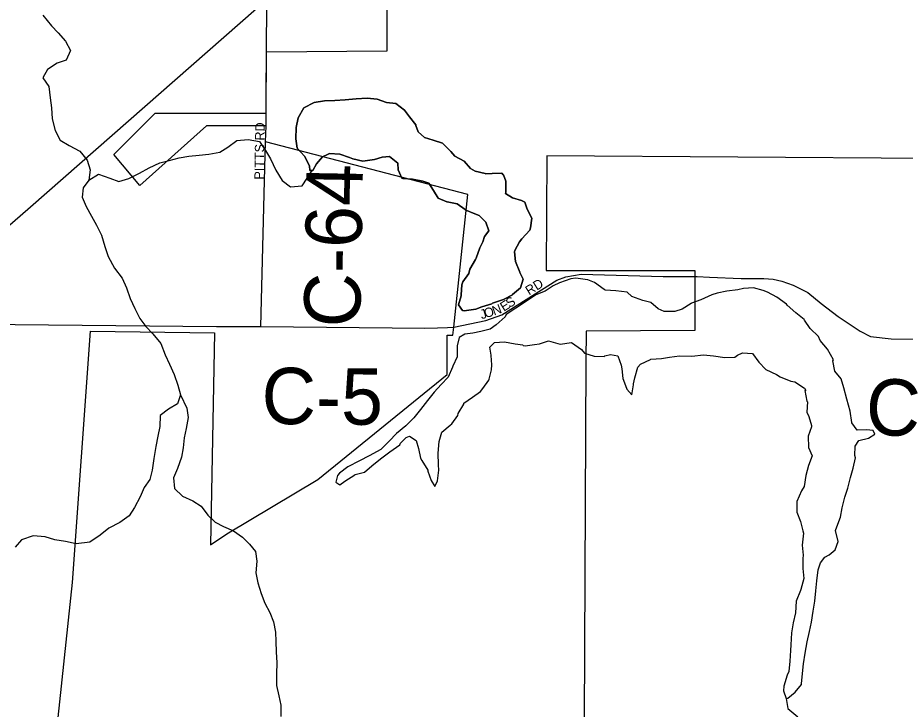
# Model space of a CAD drawing. Extents: x 1857828 to 2277390, y 930619 to 1324581.
# Drawn here: x 2037838 to 2042562, y 1144958 to 1148639 of the extents above; entities that cross this region are included whole.
import ezdxf

# ---------------------------------------------------------------- set-up
doc = ezdxf.new("R2010")
doc.units = 0
for name, color, linetype in [('GM_X_City_Street', 7, 'Continuous'), ('GM_X_City_Street_Text', 7, 'Continuous'), ('GM_X_Corporation', 7, 'Continuous'), ('GM_X_County_Road', 7, 'Continuous'), ('GM_X_County_Road_Text', 7, 'Continuous'), ('GM_X_Minor_Lake', 7, 'Continuous'), ('GM_X_Minor_River', 7, 'Continuous'), ('GM_X_Rail_Line', 7, 'Continuous'), ('GM_X_Township_Road', 7, 'Continuous')]:
    doc.layers.add(name, color=color, linetype=linetype)

msp = doc.modelspace()

# ---------------------------------------------------------------- linework, layer by layer
at = {"layer": 'GM_X_City_Street'}
for points in [[(2039150.7, 1147770), (2039155.7, 1147978.1), (2039159.5, 1148063.2), (2039159.5, 1148131.1), (2039160.2, 1148235.1)], [(2040124.6, 1146990.1), (2040158.7, 1146991), (2040329.4, 1147027), (2040414.3, 1147056.7), (2040706.3, 1147241.7), (2040755.3, 1147259), (2040836.2, 1147273.5), (2041272.9, 1147261.9), (2041453.8, 1147261.9), (2041520.1, 1147258.6)], [(2040072.4, 1146988.6), (2040124.6, 1146990.1)]]:
    msp.add_lwpolyline(points, dxfattribs=at)
at = {"layer": 'GM_X_Corporation'}
for points in [[(2037518.6, 1144033), (2037961.1, 1144043.9), (2038128.5, 1145633.1), (2038224.8, 1146969.7), (2038885, 1146961.4), (2038862.9, 1145832.4), (2038951.4, 1145891.2), (2039434.3, 1146181.4), (2040124.1, 1146740), (2040124.2, 1146948.1), (2040154.2, 1146948.1), (2040158.7, 1146991), (2040233.1, 1147698.3), (2039155.7, 1147978.1), (2039159.5, 1148063.2), (2038842.1, 1148063.4), (2038488.3, 1147744.8), (2038348.7, 1147911.2), (2038568.8, 1148131.2), (2039159.5, 1148131.1), (2039161.6, 1148457.4), (2039804.3, 1148462.2), (2039804.3, 1148876.6)], [(2046213.2, 1148694.1), (2046182.6, 1146871.8), (2042667.3, 1146915.2), (2042687.5, 1147889.8), (2040653.4, 1147903.1), (2040651.1, 1147293.4), (2041441.7, 1147293.3), (2041441.7, 1146973.1), (2040862.5, 1146970.6), (2040861.9, 1146813.2), (2040844, 1142991), (2037494.9, 1143002)]]:
    msp.add_lwpolyline(points, dxfattribs=at)
at = {"layer": 'GM_X_County_Road'}
for points in [[(2039160.2, 1148235.1), (2039161.6, 1148457.4), (2039188.5, 1152380.9), (2039198.7, 1152862.2), (2039208.8, 1153365.6), (2039223, 1153877), (2039250.5, 1154488.5)], [(2039132.3, 1146994.9), (2039150.7, 1147770)], [(2041520.1, 1147258.6), (2041687.6, 1147250.3), (2041768.4, 1147250.3), (2041808.8, 1147250.3), (2041857.9, 1147247.4), (2041904.1, 1147235.9), (2041964.6, 1147215.7), (2042042.6, 1147175.3), (2042114.7, 1147117.5), (2042204.2, 1147048.2), (2042267.7, 1147004.9), (2042322.6, 1146970.2), (2042377.4, 1146941.3), (2042487.1, 1146929.8), (2042638.9, 1146926.9), (2042683.6, 1146926.2)], [(2039132.3, 1146994.9), (2040004.5, 1146986.7), (2040072.4, 1146988.6)]]:
    msp.add_lwpolyline(points, dxfattribs=at)
at = {"layer": 'GM_X_Minor_Lake'}
for points in [[(2040244.1, 1147301.1), (2040238.3, 1147276.9), (2040206.7, 1147232.5), (2040200.8, 1147216.4), (2040197.4, 1147164.1), (2040197.5, 1147158.1), (2040183.9, 1147109.8), (2040204.4, 1147079.9), (2040214.4, 1147078.1), (2040276.6, 1147086.7), (2040308.7, 1147099.1), (2040360.7, 1147115.7), (2040364.7, 1147119.8), (2040422.8, 1147138.4), (2040470.8, 1147163), (2040470.7, 1147165), (2040514.5, 1147201.6), (2040528.1, 1147247.9), (2040509.6, 1147281.8), (2040509.6, 1147283.8), (2040486.8, 1147341.8), (2040482.2, 1147391.9), (2040484.2, 1147399.9), (2040507.8, 1147446.3), (2040521.7, 1147462.5), (2040563.4, 1147507.1), (2040567.2, 1147521.2), (2040574.7, 1147571.4), (2040574.7, 1147571.4), (2040550, 1147619.3), (2040537.6, 1147657.3), (2040519.4, 1147665.2), (2040471, 1147680.7), (2040434.5, 1147702.4), (2040436.5, 1147710.5), (2040436.4, 1147712.5), (2040435.8, 1147768.6), (2040423.4, 1147802.6), (2040421.4, 1147802.6), (2040415.2, 1147810.6), (2040363, 1147810), (2040328.9, 1147807.7), (2040328.9, 1147807.7), (2040324.8, 1147809.6), (2040272.4, 1147821.1), (2040248.1, 1147836.9), (2040213.5, 1147874.7), (2040165, 1147902.2), (2040142.6, 1147926.1), (2040097.9, 1147971.8), (2040049.5, 1147987.3), (2040003.1, 1148000.9), (2039968.6, 1148030.6), (2039956.2, 1148064.6), (2039956.1, 1148068.6), (2039923.5, 1148110.4), (2039897, 1148146.2), (2039850.3, 1148181.9), (2039800, 1148187.4), (2039751.6, 1148204.9), (2039697.3, 1148210.4), (2039639, 1148207.8), (2039580.8, 1148201.1), (2039524.6, 1148198.5), (2039470.3, 1148195.9), (2039416.1, 1148187.3), (2039360.2, 1148158.7), (2039330.6, 1148106.2), (2039319.2, 1148053.9), (2039317.8, 1147993.7), (2039324.4, 1147943.6), (2039363.1, 1147901.8), (2039389.8, 1147850), (2039391.6, 1147825.9)], [(2039391.6, 1147826.1), (2039389.8, 1147850), (2039363.1, 1147901.8), (2039324.4, 1147943.6), (2039317.8, 1147993.7), (2039319.2, 1148053.9), (2039330.6, 1148106.2), (2039360.2, 1148158.7), (2039416.1, 1148187.3), (2039470.3, 1148195.9), (2039524.6, 1148198.5), (2039580.8, 1148201.1), (2039639, 1148207.8), (2039697.3, 1148210.4), (2039751.6, 1148204.9), (2039800, 1148187.4), (2039850.3, 1148181.9), (2039897, 1148146.2), (2039923.5, 1148110.4), (2039956.1, 1148068.6), (2039956.2, 1148064.6), (2039968.6, 1148030.6), (2040003.1, 1148000.9), (2040049.5, 1147987.3), (2040097.9, 1147971.8), (2040142.6, 1147926.1), (2040165, 1147902.2), (2040213.5, 1147874.7), (2040248.1, 1147836.9), (2040272.4, 1147821.1), (2040324.8, 1147809.6), (2040328.9, 1147807.7), (2040328.9, 1147807.7), (2040363, 1147810), (2040415.2, 1147810.6), (2040421.4, 1147802.6), (2040423.4, 1147802.6), (2040435.8, 1147768.6), (2040436.4, 1147712.5), (2040436.5, 1147710.5), (2040434.5, 1147702.4), (2040471, 1147680.7), (2040519.4, 1147665.2), (2040537.6, 1147657.3), (2040550, 1147619.3), (2040574.7, 1147571.4), (2040574.7, 1147571.4), (2040567.2, 1147521.2), (2040563.4, 1147507.1), (2040521.7, 1147462.5), (2040507.8, 1147446.3), (2040484.2, 1147399.9), (2040482.2, 1147391.9), (2040486.8, 1147341.8), (2040509.6, 1147283.8), (2040509.6, 1147281.8), (2040528.1, 1147247.9), (2040514.5, 1147201.6), (2040470.7, 1147165), (2040470.8, 1147163), (2040422.8, 1147138.4), (2040364.7, 1147119.8), (2040360.7, 1147115.7), (2040308.7, 1147099.1), (2040276.6, 1147086.7), (2040214.4, 1147078.1), (2040204.4, 1147079.9), (2040183.9, 1147109.8), (2040197.5, 1147158.1), (2040197.4, 1147164.1), (2040200.8, 1147216.4), (2040206.7, 1147232.5), (2040238.3, 1147276.9), (2040244.1, 1147301.1)], [(2039391.6, 1147825.9), (2039408.1, 1147826.1), (2039427.8, 1147860.4), (2039459.6, 1147898.8), (2039489.6, 1147913.2), (2039497.6, 1147915.3), (2039551.9, 1147911.9), (2039604.3, 1147894.3), (2039620.5, 1147888.5), (2039674.9, 1147875), (2039686.9, 1147877.2), (2039737.1, 1147883.7), (2039777.2, 1147896.2), (2039817.3, 1147900.6), (2039859.9, 1147864.9), (2039862.3, 1147828.8), (2039882.9, 1147784.9), (2039887, 1147782.9), (2039939.3, 1147779.5), (2039993.7, 1147768), (2040025.9, 1147758.3), (2040050.5, 1147718.4), (2040075.1, 1147678.6), (2040075.1, 1147678.6), (2040121.5, 1147659), (2040123.5, 1147659), (2040175.9, 1147647.5), (2040218.4, 1147617.9), (2040218.5, 1147615.9), (2040271, 1147594.3), (2040293.1, 1147586.6), (2040329.7, 1147550.8), (2040344.3, 1147504.8), (2040322.5, 1147474.5), (2040312.8, 1147446.3), (2040297.1, 1147414), (2040277.6, 1147359.6), (2040273.7, 1147351.6), (2040244.1, 1147301.1)], [(2040244.1, 1147301.1), (2040273.7, 1147351.6), (2040277.6, 1147359.6), (2040297.1, 1147414), (2040312.8, 1147446.3), (2040322.5, 1147474.5), (2040344.3, 1147504.8), (2040329.7, 1147550.8), (2040293.1, 1147586.6), (2040271, 1147594.3), (2040218.5, 1147615.9), (2040218.4, 1147617.9), (2040175.9, 1147647.5), (2040123.5, 1147659), (2040121.5, 1147659), (2040075.1, 1147678.6), (2040075.1, 1147678.6), (2040050.5, 1147718.4), (2040025.9, 1147758.3), (2039993.7, 1147768), (2039939.3, 1147779.5), (2039887, 1147782.9), (2039882.9, 1147784.9), (2039862.3, 1147828.8), (2039859.9, 1147864.9), (2039817.3, 1147900.6), (2039777.2, 1147896.2), (2039737.1, 1147883.7), (2039686.9, 1147877.2), (2039674.9, 1147875), (2039620.5, 1147888.5), (2039604.3, 1147894.3), (2039551.9, 1147911.9), (2039497.6, 1147915.3), (2039489.6, 1147913.2), (2039459.6, 1147898.8), (2039427.8, 1147860.4), (2039408.1, 1147826.1), (2039392.1, 1147825.9)], [(2040871.8, 1147243.5), (2040869.8, 1147243.4), (2040807.4, 1147252.8), (2040781.3, 1147248.6), (2040721.2, 1147227.8), (2040687.3, 1147211.4), (2040645.4, 1147182.9), (2040595.3, 1147164.3), (2040551.5, 1147133.8), (2040489.6, 1147093), (2040437.8, 1147058.3), (2040431.9, 1147046.2), (2040384.1, 1147003.6), (2040352.2, 1146981.2), (2040302.1, 1146968.6), (2040260, 1146960.1), (2040217.8, 1146953.7), (2040187.9, 1146937.3), (2040176.3, 1146893), (2040176.9, 1146836.9), (2040177, 1146832.8), (2040153.4, 1146784.4), (2040151.5, 1146778.4), (2040127.9, 1146726), (2040092.2, 1146685.5), (2040054.5, 1146644.9), (2040018.8, 1146600.4), (2039981.2, 1146553.9), (2039945.5, 1146509.3), (2039903.7, 1146466.8), (2039854, 1146426.1), (2039814.2, 1146385.6), (2039770.5, 1146341), (2039708.6, 1146306.2), (2039656.6, 1146279.6), (2039594.7, 1146248.8), (2039550.8, 1146214.2), (2039538.9, 1146202.1), (2039531.3, 1146165.9), (2039551.5, 1146152.1), (2039579.4, 1146172.4), (2039631.3, 1146205.1), (2039633.3, 1146207.1), (2039683.4, 1146219.6), (2039723.2, 1146254.2), (2039769.1, 1146290.8), (2039818.9, 1146327.4), (2039870.7, 1146366.1), (2039874.6, 1146374.2), (2039904.4, 1146404.6), (2039922.5, 1146410.8), (2039958.9, 1146389.1), (2039971.4, 1146345.1), (2039982.1, 1146295), (2039988.2, 1146281.1), (2040021, 1146231.2), (2040021, 1146225.2), (2040037.7, 1146175.2), (2040058.1, 1146143.3), (2040071.8, 1146173.6), (2040079.2, 1146229.8), (2040076.9, 1146257.9), (2040076.2, 1146320.1), (2040081.6, 1146382.4), (2040095.1, 1146432.7), (2040138.9, 1146469.2), (2040148.8, 1146477.4), (2040180.5, 1146521.8), (2040182.4, 1146531.9), (2040212, 1146582.4), (2040211.9, 1146586.4), (2040257.8, 1146619), (2040257.8, 1146619), (2040301.7, 1146649.5), (2040313.5, 1146665.7), (2040345.2, 1146710.2), (2040347.2, 1146714.2), (2040358.7, 1146764.5), (2040360.4, 1146790.6), (2040357.8, 1146840.8), (2040357.8, 1146842.8), (2040351.3, 1146884.8), (2040375.1, 1146909.2), (2040429.3, 1146913.8), (2040485.7, 1146902.3), (2040526, 1146896.7), (2040528, 1146894.7), (2040538.1, 1146892.8), (2040588.3, 1146899.4), (2040614.3, 1146903.7), (2040662.4, 1146918.2), (2040724.9, 1146900.8), (2040785.1, 1146909.5), (2040837.8, 1146871.9), (2040854.1, 1146854), (2040906.5, 1146836.5), (2040958.8, 1146835), (2040962.8, 1146839.1), (2040992.9, 1146845.4), (2041031.1, 1146839.8), (2041049.8, 1146789.8)], [(2041927.9, 1145015.2), (2041935.9, 1145017.3), (2041975.7, 1145047.8), (2042009.4, 1145090.3), (2042009.4, 1145092.3), (2042014.8, 1145148.5), (2042020.3, 1145198.8), (2042020.3, 1145198.8), (2042029.7, 1145257.1), (2042039, 1145317.3), (2042052.5, 1145371.7), (2042062, 1145421.9), (2042071.4, 1145480.2), (2042080.8, 1145532.5), (2042086.2, 1145588.7), (2042091.7, 1145641), (2042099.1, 1145699.2), (2042110.7, 1145737.5), (2042134.5, 1145767.8), (2042156.4, 1145780.1), (2042188.3, 1145806.5), (2042203.9, 1145850.8), (2042191.2, 1145908.9), (2042197, 1145929), (2042216.5, 1145979.4), (2042226, 1146029.7), (2042239.4, 1146086), (2042257, 1146134.3), (2042270.4, 1146190.6), (2042283.9, 1146241), (2042297.4, 1146295.3), (2042293.2, 1146309.3), (2042294.7, 1146357.5), (2042314.4, 1146387.8), (2042366.5, 1146400.3), (2042400.5, 1146422.8), (2042390.2, 1146440.7), (2042356, 1146444.4), (2042305.8, 1146443.9), (2042277.2, 1146481.7), (2042277.2, 1146483.7), (2042268.5, 1146543.8), (2042251.7, 1146607.8), (2042234.9, 1146667.8), (2042220.3, 1146715.9), (2042220.3, 1146715.9), (2042187.7, 1146757.6), (2042177, 1146811.7), (2042179, 1146817.8), (2042148.2, 1146873.6), (2042109.5, 1146921.4), (2042099.2, 1146941.3), (2042056.5, 1146985), (2042025.9, 1147028.8), (2042023.8, 1147032.8), (2041979.2, 1147068.5), (2041932.5, 1147108.1), (2041930.4, 1147114.1), (2041877.8, 1147151.7), (2041829.2, 1147177.3), (2041805, 1147187.1), (2041754.6, 1147200.6), (2041700.4, 1147198), (2041670.3, 1147189.7), (2041612.1, 1147183), (2041560, 1147172.4), (2041531.9, 1147164.1), (2041473.9, 1147137.4), (2041423.9, 1147118.8), (2041421.9, 1147116.8), (2041374, 1147088.2), (2041336, 1147075.8), (2041277.7, 1147075.2), (2041247.4, 1147088.9), (2041206.8, 1147122.6), (2041164.5, 1147134.2), (2041105.9, 1147155.6), (2041081.6, 1147177.5), (2041021.2, 1147184.8), (2040964.9, 1147188.3), (2040958.8, 1147192.2), (2040908.1, 1147229.8), (2040871.8, 1147243.5)], [(2041927.9, 1145015.2), (2041935.9, 1145017.3), (2041975.7, 1145047.8), (2042009.4, 1145090.3), (2042009.4, 1145092.3), (2042014.8, 1145148.5), (2042020.3, 1145198.8), (2042020.3, 1145198.8), (2042029.7, 1145257.1), (2042039, 1145317.3), (2042052.5, 1145371.7), (2042062, 1145421.9), (2042071.4, 1145480.2), (2042080.8, 1145532.5), (2042086.2, 1145588.7), (2042091.7, 1145641), (2042099.1, 1145699.2), (2042110.7, 1145737.5), (2042134.5, 1145767.8), (2042156.4, 1145780.1), (2042188.3, 1145806.5), (2042203.9, 1145850.8), (2042191.2, 1145908.9), (2042197, 1145929), (2042216.5, 1145979.4), (2042226, 1146029.7), (2042239.4, 1146086), (2042257, 1146134.3), (2042270.4, 1146190.6), (2042283.9, 1146241), (2042297.4, 1146295.3), (2042293.2, 1146309.3), (2042294.7, 1146357.5), (2042314.4, 1146387.8), (2042366.5, 1146400.3), (2042400.5, 1146422.8), (2042390.2, 1146440.7), (2042356, 1146444.4), (2042305.8, 1146443.9), (2042277.2, 1146481.7), (2042277.2, 1146483.7), (2042268.5, 1146543.8), (2042251.7, 1146607.8), (2042234.9, 1146667.8), (2042220.3, 1146715.9), (2042220.3, 1146715.9), (2042187.7, 1146757.6), (2042177, 1146811.7), (2042179, 1146817.8), (2042148.2, 1146873.6), (2042109.5, 1146921.4), (2042099.2, 1146941.3), (2042056.5, 1146985), (2042025.9, 1147028.8), (2042023.8, 1147032.8), (2041979.2, 1147068.5), (2041932.5, 1147108.1), (2041930.4, 1147114.1), (2041877.8, 1147151.7), (2041829.2, 1147177.3), (2041805, 1147187.1), (2041754.6, 1147200.6), (2041700.4, 1147198), (2041670.3, 1147189.7), (2041612.1, 1147183), (2041560, 1147172.4), (2041531.9, 1147164.1), (2041473.9, 1147137.4), (2041423.9, 1147118.8), (2041421.9, 1147116.8), (2041374, 1147088.2), (2041336, 1147075.8), (2041277.7, 1147075.2), (2041247.4, 1147088.9), (2041206.8, 1147122.6), (2041164.5, 1147134.2), (2041105.9, 1147155.6), (2041081.6, 1147177.5), (2041021.2, 1147184.8), (2040964.9, 1147188.3), (2040958.8, 1147192.2), (2040908.1, 1147229.8), (2040871.8, 1147243.5)], [(2041049.8, 1146789.8), (2041054, 1146769.8), (2041058.6, 1146717.7), (2041066.9, 1146695.7), (2041079.3, 1146661.7), (2041105.8, 1146631.9), (2041115.2, 1146684.2), (2041115.2, 1146690.2), (2041122.9, 1146722.4), (2041138.3, 1146778.7), (2041152.2, 1146794.9), (2041206.2, 1146819.6), (2041208.2, 1146821.6), (2041264.4, 1146824.2), (2041306.5, 1146832.7), (2041360.7, 1146839.3), (2041425.1, 1146837.9), (2041487.3, 1146844.6), (2041541.6, 1146839.2), (2041602, 1146829.8), (2041654.2, 1146832.3), (2041668.2, 1146842.5), (2041696.2, 1146854.8), (2041748.5, 1146851.4), (2041783.2, 1146805.6), (2041783.2, 1146805.6), (2041819.8, 1146765.8), (2041876.4, 1146740.3), (2041896.6, 1146726.5), (2041953.1, 1146705), (2041973.3, 1146701.2), (2042025.9, 1146667.7), (2042032.1, 1146653.7), (2042028.1, 1146653.6), (2042038.7, 1146597.6), (2042040.8, 1146593.6), (2042037.4, 1146539.4), (2042047.7, 1146515.4), (2042062.3, 1146467.4), (2042062.4, 1146461.4), (2042044.9, 1146411), (2042047.5, 1146350.8), (2042066.1, 1146306.9), (2042046.6, 1146254.5), (2042033.1, 1146202.2), (2042023.7, 1146143.9), (2042009.9, 1146119.7), (2041984.4, 1146063.2), (2041985.1, 1146007.1), (2042003.7, 1145957.1), (2042016.3, 1145907.1), (2042020.5, 1145895.1), (2042013.2, 1145830.8), (2042017.8, 1145778.6), (2042016, 1145760.6), (2042016.6, 1145706.4), (2042021.2, 1145654.3), (2042005.8, 1145595.9), (2042003.8, 1145589.9), (2041980.3, 1145533.4), (2041977, 1145471.2), (2041965.6, 1145416.9), (2041956.1, 1145364.6), (2041952.8, 1145300.4), (2041951.1, 1145270.3), (2041947.7, 1145214.1), (2041942.3, 1145157.8), (2041932.5, 1145139.6), (2041915.1, 1145081.3), (2041913.4, 1145055.2), (2041927.9, 1145015.2)], [(2041049.8, 1146789.8), (2041054, 1146769.8), (2041058.6, 1146717.7), (2041066.9, 1146695.7), (2041079.3, 1146661.7), (2041105.8, 1146631.9), (2041115.2, 1146684.2), (2041115.2, 1146690.2), (2041122.9, 1146722.4), (2041138.3, 1146778.7), (2041152.2, 1146794.9), (2041206.2, 1146819.6), (2041208.2, 1146821.6), (2041264.4, 1146824.2), (2041306.5, 1146832.7), (2041360.7, 1146839.3), (2041425.1, 1146837.9), (2041487.3, 1146844.6), (2041541.6, 1146839.2), (2041602, 1146829.8), (2041654.2, 1146832.3), (2041668.2, 1146842.5), (2041696.2, 1146854.8), (2041748.5, 1146851.4), (2041783.2, 1146805.6), (2041783.2, 1146805.6), (2041819.8, 1146765.8), (2041876.4, 1146740.3), (2041896.6, 1146726.5), (2041953.1, 1146705), (2041973.3, 1146701.2), (2042025.9, 1146667.7), (2042032.1, 1146653.7), (2042028.1, 1146653.6), (2042038.7, 1146597.6), (2042040.8, 1146593.6), (2042037.4, 1146539.4), (2042047.7, 1146515.4), (2042062.3, 1146467.4), (2042062.4, 1146461.4), (2042044.9, 1146411), (2042047.5, 1146350.8), (2042066.1, 1146306.9), (2042046.6, 1146254.5), (2042033.1, 1146202.2), (2042023.7, 1146143.9), (2042009.9, 1146119.7), (2041984.4, 1146063.2), (2041985.1, 1146007.1), (2042003.7, 1145957.1), (2042016.3, 1145907.1), (2042020.5, 1145895.1), (2042013.2, 1145830.8), (2042017.8, 1145778.6), (2042016, 1145760.6), (2042016.6, 1145706.4), (2042021.2, 1145654.3), (2042005.8, 1145595.9), (2042003.8, 1145589.9), (2041980.3, 1145533.4), (2041977, 1145471.2), (2041965.6, 1145416.9), (2041956.1, 1145364.6), (2041952.8, 1145300.4), (2041951.1, 1145270.3), (2041947.7, 1145214.1), (2041942.3, 1145157.8), (2041932.5, 1145139.6), (2041915.1, 1145081.3), (2041913.4, 1145055.2), (2041928.1, 1145014.8)]]:
    msp.add_lwpolyline(points, dxfattribs=at)
at = {"layer": 'GM_X_Minor_River'}
for points in [[(2037970.9, 1148652.8), (2038017, 1148596.4), (2038053.1, 1148558.1), (2038091.1, 1148513.8), (2038119.1, 1148463.6), (2038094.8, 1148413.5), (2038046.5, 1148397.6), (2037996.1, 1148363.7), (2037971.9, 1148319.6), (2038003.9, 1148273.4), (2038009.7, 1148213.1), (2038017.6, 1148158.9), (2038021.4, 1148100.7), (2038037.3, 1148038.4), (2038063.3, 1147986.2), (2038111.4, 1147957.9), (2038167.7, 1147927.6), (2038207.7, 1147881.3), (2038223.6, 1147829), (2038215.4, 1147774.9), (2038185.1, 1147732.8), (2038181, 1147682.7), (2038200.9, 1147634.4), (2038230.9, 1147582.2), (2038256.9, 1147533.9), (2038282.9, 1147481.6), (2038300.8, 1147421.4), (2038318.7, 1147367.1), (2038352.7, 1147304.8), (2038392.7, 1147252.4), (2038416.7, 1147200.2), (2038436.6, 1147143.9), (2038460.6, 1147091.6), (2038486.6, 1147037.3), (2038518.6, 1146995.1), (2038556.7, 1146956.8), (2038598.7, 1146904.5), (2038622.7, 1146844.2), (2038644.6, 1146793.9), (2038670.6, 1146739.6), (2038690.5, 1146683.4), (2038704.5, 1146631), (2038688.2, 1146583), (2038639.8, 1146555.1), (2038595.5, 1146521.2), (2038593.3, 1146463), (2038583.1, 1146410.9), (2038572.8, 1146356.7), (2038562.6, 1146292.5), (2038552.3, 1146230.4), (2038540.1, 1146180.2), (2038509.8, 1146138.2), (2038489.5, 1146088.1), (2038459.2, 1146032.1), (2038430.9, 1145988), (2038380.5, 1145952.1), (2038322.1, 1145922.2), (2038275.7, 1145884.2), (2038221.3, 1145846.3), (2038148.9, 1145838.6), (2038092.6, 1145850.8), (2038034.3, 1145859.1), (2037984.1, 1145875.3), (2037919.8, 1145881.6), (2037857.3, 1145859.8), (2037823, 1145819.8)], [(2038215.4, 1147774.9), (2038267.8, 1147806.8), (2038328.1, 1147784.5), (2038376.3, 1147766.2), (2038428.6, 1147782.1), (2038485, 1147812), (2038537.4, 1147839.9), (2038593.8, 1147865.7), (2038644.1, 1147879.6), (2038696.4, 1147893.4), (2038748.7, 1147901.3), (2038803.1, 1147907.1), (2038855.4, 1147912.9), (2038913.7, 1147922.7), (2038956, 1147950.6), (2039004.4, 1147984.6), (2039064.8, 1147990.4), (2039125.1, 1147980.1), (2039157.1, 1147931.8), (2039183.1, 1147887.6), (2039211, 1147827.2), (2039245, 1147772.9), (2039289.2, 1147738.7), (2039351.5, 1147744.4), (2039405.6, 1147825.8)], [(2038704.4, 1146631.1), (2038738.4, 1146560.8), (2038744.3, 1146510.6), (2038734, 1146452.4), (2038723.8, 1146402.3), (2038717.6, 1146350.1), (2038709.4, 1146300), (2038687.1, 1146239.9), (2038666.8, 1146189.8), (2038672.7, 1146133.6), (2038714.8, 1146091.3), (2038769, 1146067), (2038813.1, 1146038.7), (2038849.2, 1145990.4), (2038889.3, 1145954.1), (2038933.4, 1145929.9), (2038985.7, 1145907.6), (2039033.8, 1145873.3), (2039071.9, 1145837.1), (2039103.9, 1145796.8), (2039109.8, 1145746.6), (2039105.6, 1145684.4), (2039115.5, 1145630.2), (2039133.4, 1145573.9), (2039153.3, 1145521.7), (2039179.3, 1145473.4), (2039199.3, 1145423.2), (2039209.1, 1145368.9), (2039211, 1145318.8), (2039212.8, 1145262.6), (2039216.7, 1145204.4), (2039214.5, 1145146.2), (2039214.3, 1145084), (2039228.2, 1145029.7), (2039238.1, 1144979.5), (2039237.9, 1144919.3)], [(2041927.9, 1145015.2), (2041927.9, 1145015.2), (2041936.5, 1144961.1), (2041989.3, 1144917.5)]]:
    msp.add_lwpolyline(points, dxfattribs=at)
at = {"layer": 'GM_X_Rail_Line'}
msp.add_lwpolyline([(2025004.7, 1140171.3), (2027629.9, 1141631.1), (2027992.5, 1141830.6), (2029239.8, 1142522), (2030794.4, 1143382.6), (2031404.2, 1143721), (2032730.2, 1144452.7), (2034158.4, 1145243), (2036470.8, 1146528.5), (2036729.1, 1146685.6), (2036880.2, 1146786.8), (2036991.5, 1146865.9), (2037094.2, 1146941.1), (2037181.7, 1147008.2), (2037262.8, 1147074.3), (2037904.9, 1147632.3), (2039282.6, 1148842.1), (2041205.2, 1150530.7), (2041428.9, 1150727.6), (2043079.8, 1152179.1), (2043583.2, 1152624)], dxfattribs=at)
at = {"layer": 'GM_X_Township_Road'}
msp.add_lwpolyline([(2032103, 1147062.7), (2038895.4, 1146995.8), (2039132.3, 1146994.9)], dxfattribs=at)

# ---------------------------------------------------------------- texts
at = {"layer": 'GM_X_City_Street_Text'}
for s, rotation, p in [('PITTS RD', 89.0421, (2039147, 1147776.6)), ('RD', 31.9968, (2040559.4, 1147159.7)), ('S', 33.0536, (2040455.2, 1147092.4)), ('O', 16.4974, (2040327.7, 1147039.4)), ('N', 20.1807, (2040373.2, 1147053)), ('E', 32.2586, (2040424.8, 1147073.2)), ('J', 16.4857, (2040306.6, 1147033.1))]:
    msp.add_text(s, height=50, rotation=rotation, dxfattribs=at).set_placement(p)
at = {"layer": 'GM_X_County_Road_Text'}
for s, rotation, p in [('C-64', 88.9714, (2039659.9, 1146988.3)), ('C-5', 359.5419, (2039134.6, 1146476.5)), ('C', 357.4779, (2042346.8, 1146421.1))]:
    msp.add_text(s, height=300, rotation=rotation, dxfattribs=at).set_placement(p)

doc.saveas('drawing.dxf')
